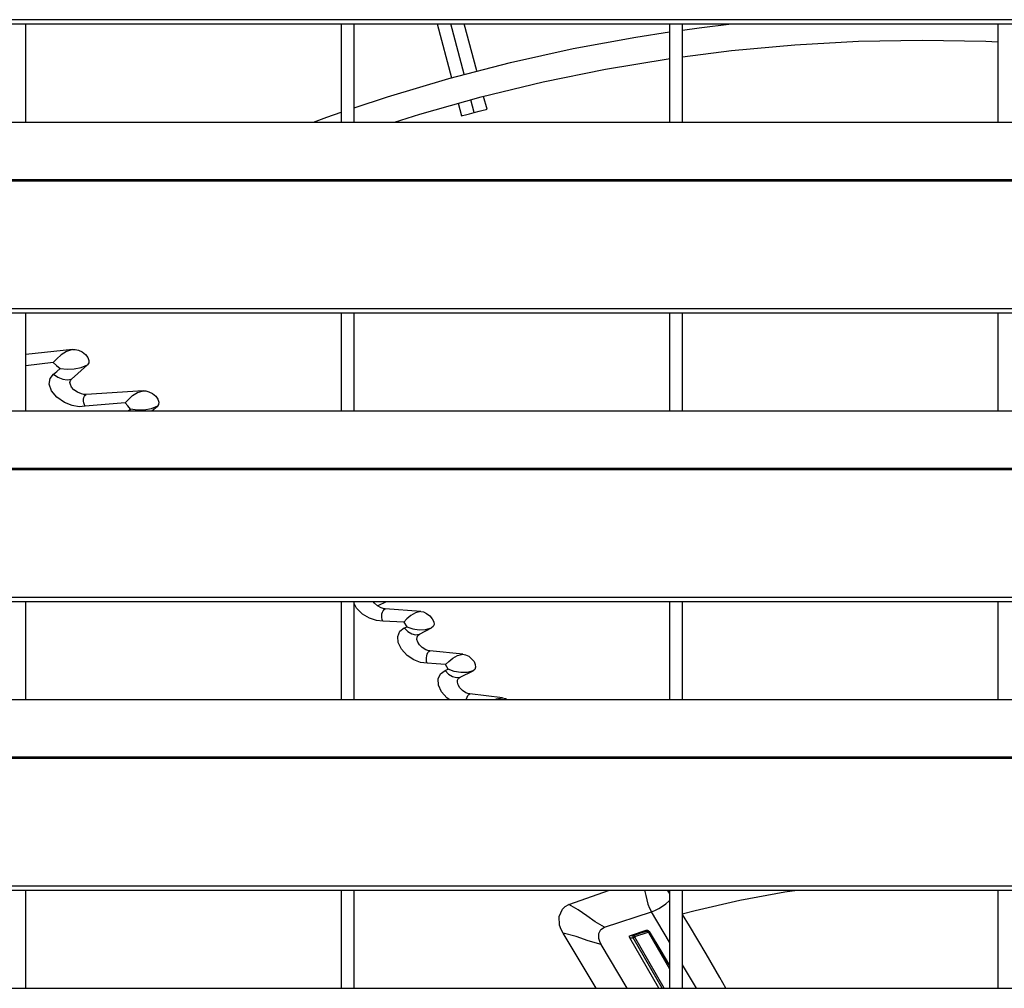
# Model space of a CAD drawing. Header units: millimetres. Extents: x 0 to 39025, y -31299 to 8400.
# Tile 284 of 382: x 6890 to 7040, y 6810 to 6957. Entities that reach past the tile are written whole.
import ezdxf

# ---------------------------------------------------------------- set-up
doc = ezdxf.new("R2010")
doc.units = ezdxf.units.MM

# ---------------------------------------------------------------- blocks, each defined once
blk = doc.blocks.new('*U55')
at = {"lineweight": 25}
for points in [[(7.21, 944.85), (7.21, 944.85), (1142.79, 944.85), (1142.79, 944.85)], [(7.21, 944.2), (7.21, 944.2), (1142.79, 944.2), (1142.79, 944.2)], [(287, 929.23), (287, 929.23), (287, 944.2), (287, 944.2)], [(335, 944.2), (335, 944.2), (335, 929.23), (335, 929.23)], [(336.99, 929.23), (336.99, 929.23), (336.99, 944.2), (336.99, 944.2)], [(349.64, 944.2), (349.64, 944.2), (351.82, 936.01), (351.82, 936.01)], [(353.74, 936.54), (353.74, 936.54), (351.71, 944.2), (351.71, 944.2)], [(355.68, 937.05), (355.68, 937.05), (353.77, 944.2), (353.77, 944.2)], [(385, 944.2), (385, 944.2), (385, 929.23), (385, 929.23)], [(387, 929.23), (387, 929.23), (387, 944.2), (387, 944.2)], [(435, 944.2), (435, 944.2), (435, 929.23), (435, 929.23)], [(355.3, 930.71), (355.3, 930.71), (354.78, 932.65), (354.78, 932.65)], [(357.23, 931.23), (357.23, 931.23), (356.71, 933.17), (356.71, 933.17)], [(352.85, 932.12), (352.85, 932.12), (353.37, 930.19), (353.37, 930.19)], [(247, 929.23), (247, 929.23), (818, 929.23), (818, 929.23)], [(16.21, 920.52), (16.21, 920.52), (1133.33, 920.52), (1133.33, 920.52)], [(16.21, 920.3), (16.21, 920.3), (1133.33, 920.3), (1133.33, 920.3)], [(7.21, 900.87), (7.21, 900.87), (1142.79, 900.87), (1142.79, 900.87)], [(7.21, 900.22), (7.21, 900.22), (1142.79, 900.22), (1142.79, 900.22)], [(287, 885.26), (287, 885.26), (287, 900.22), (287, 900.22)], [(335, 900.22), (335, 900.22), (335, 885.26), (335, 885.26)], [(336.99, 885.26), (336.99, 885.26), (336.99, 900.22), (336.99, 900.22)], [(385, 900.22), (385, 900.22), (385, 885.26), (385, 885.26)], [(387, 885.26), (387, 885.26), (387, 900.22), (387, 900.22)], [(435, 900.22), (435, 900.22), (435, 885.26), (435, 885.26)], [(294.13, 894.62), (294.13, 894.62), (287, 893.87), (287, 893.87)], [(291.15, 892.65), (291.15, 892.65), (287, 892.14), (287, 892.14)], [(293.96, 890.09), (293.96, 890.09), (296.42, 892.3), (296.42, 892.3)], [(304.86, 888.33), (304.86, 888.33), (296.19, 887.76), (296.19, 887.76)], [(302.13, 886.48), (302.13, 886.48), (296.03, 885.97), (296.03, 885.97)], [(247, 885.26), (247, 885.26), (818, 885.26), (818, 885.26)], [(302.6, 885.26), (302.6, 885.26), (302.97, 885.54), (302.97, 885.54)], [(306.18, 885.26), (306.18, 885.26), (307.04, 885.98), (307.04, 885.98)], [(16.21, 876.55), (16.21, 876.55), (1133.33, 876.55), (1133.33, 876.55)], [(16.21, 876.33), (16.21, 876.33), (1133.33, 876.33), (1133.33, 876.33)], [(7.21, 856.9), (7.21, 856.9), (1142.79, 856.9), (1142.79, 856.9)], [(7.21, 856.24), (7.21, 856.24), (1142.79, 856.24), (1142.79, 856.24)], [(287, 841.29), (287, 841.29), (287, 856.24), (287, 856.24)], [(335, 856.24), (335, 856.24), (335, 841.29), (335, 841.29)], [(336.99, 841.29), (336.99, 841.29), (336.99, 856.24), (336.99, 856.24)], [(385, 856.24), (385, 856.24), (385, 841.29), (385, 841.29)], [(387, 841.29), (387, 841.29), (387, 856.24), (387, 856.24)], [(435, 856.24), (435, 856.24), (435, 841.29), (435, 841.29)], [(347.14, 854.72), (347.14, 854.72), (341.71, 855.11), (341.71, 855.11)], [(344.56, 853.09), (344.56, 853.09), (341.35, 853.24), (341.35, 853.24)], [(344.56, 853.09), (344.56, 853.09), (345, 852.38), (345, 852.38)], [(346.93, 851.23), (346.93, 851.23), (348.8, 852.2), (348.8, 852.2)], [(353.55, 848.22), (353.55, 848.22), (348.54, 848.71), (348.54, 848.71)], [(353.12, 844.71), (353.12, 844.71), (355.11, 845.68), (355.11, 845.68)], [(247, 841.29), (247, 841.29), (818, 841.29), (818, 841.29)], [(359.61, 841.55), (359.61, 841.55), (354.63, 842.17), (354.63, 842.17)], [(16.21, 832.57), (16.21, 832.57), (1133.33, 832.57), (1133.33, 832.57)], [(16.21, 832.35), (16.21, 832.35), (1133.33, 832.35), (1133.33, 832.35)], [(7.21, 812.93), (7.21, 812.93), (1142.79, 812.93), (1142.79, 812.93)], [(7.21, 812.27), (7.21, 812.27), (1142.79, 812.27), (1142.79, 812.27)], [(287, 797.31), (287, 797.31), (287, 812.27), (287, 812.27)], [(335, 812.27), (335, 812.27), (335, 797.31), (335, 797.31)], [(336.99, 797.31), (336.99, 797.31), (336.99, 812.27), (336.99, 812.27)], [(369.67, 810.06), (369.67, 810.06), (375.86, 812.27), (375.86, 812.27)], [(385, 811.82), (385, 811.82), (384.71, 812.27), (384.71, 812.27)], [(384.76, 812.21), (384.76, 812.21), (385.01, 812.27), (385.01, 812.27)], [(385, 812.27), (385, 812.27), (385, 797.31), (385, 797.31)], [(387, 797.31), (387, 797.31), (387, 812.27), (387, 812.27)], [(435, 812.27), (435, 812.27), (435, 797.31), (435, 797.31)], [(375.14, 806.65), (375.14, 806.65), (382.27, 808.97), (382.27, 808.97)], [(385, 804.33), (385, 804.33), (382.27, 808.97), (382.27, 808.97)], [(373.87, 797.31), (373.87, 797.31), (368.82, 805.69), (368.82, 805.69)], [(379.06, 805.38), (379.06, 805.38), (381.47, 806.16), (381.47, 806.16)], [(379.06, 805.38), (379.06, 805.38), (379.54, 805.37), (379.54, 805.37)], [(384.21, 797.31), (384.21, 797.31), (379.73, 805.12), (379.73, 805.12)], [(379.74, 805.2), (379.74, 805.2), (381.76, 805.84), (381.76, 805.84)], [(381.47, 806.17), (381.47, 806.17), (381.55, 806.02), (381.55, 806.02)], [(381.84, 805.8), (381.84, 805.8), (385, 800.3), (385, 800.3)], [(381.9, 805.96), (381.9, 805.96), (381.99, 805.81), (381.99, 805.81)], [(378.57, 797.31), (378.57, 797.31), (374.61, 804), (374.61, 804)], [(383.41, 797.31), (383.41, 797.31), (378.98, 805.01), (378.98, 805.01)], [(378.98, 805.01), (378.98, 805.01), (379.47, 804.99), (379.47, 804.99)], [(383.88, 797.31), (383.88, 797.31), (379.47, 804.99), (379.47, 804.99)], [(389.11, 797.31), (389.11, 797.31), (387, 800.91), (387, 800.91)], [(247, 797.31), (247, 797.31), (818, 797.31), (818, 797.31)]]:
    blk.add_open_spline(points, degree=3, dxfattribs=at)
for points, knots in [([(387, 943.27), (387, 943.27), (389.53, 943.61), (389.53, 943.61), (389.53, 943.61), (394.48, 944.2), (394.48, 944.2)], [0, 0, 0, 0, 1, 1, 1, 2, 2, 2, 2]), ([(336.99, 931.44), (336.99, 931.44), (342.07, 933.1), (342.07, 933.1), (342.07, 933.1), (351.4, 935.89), (351.4, 935.89), (351.4, 935.89), (360.82, 938.34), (360.82, 938.34), (360.82, 938.34), (370.33, 940.44), (370.33, 940.44), (370.33, 940.44), (379.9, 942.19), (379.9, 942.19), (379.9, 942.19), (385, 942.99), (385, 942.99)], [0, 0, 0, 0, 1, 1, 1, 2, 2, 2, 3, 3, 3, 4, 4, 4, 5, 5, 5, 6, 6, 6, 6]), ([(387, 939.21), (387, 939.21), (394.46, 940.15), (394.46, 940.15), (394.46, 940.15), (404.11, 941.03), (404.11, 941.03), (404.11, 941.03), (413.8, 941.57), (413.8, 941.57), (413.8, 941.57), (423.5, 941.75), (423.5, 941.75), (423.5, 941.75), (433.2, 941.57), (433.2, 941.57), (433.2, 941.57), (435, 941.49), (435, 941.49)], [0, 0, 0, 0, 1, 1, 1, 2, 2, 2, 3, 3, 3, 4, 4, 4, 5, 5, 5, 6, 6, 6, 6]), ([(343.15, 929.23), (343.15, 929.23), (347.01, 930.43), (347.01, 930.43), (347.01, 930.43), (356.34, 933.07), (356.34, 933.07), (356.34, 933.07), (365.77, 935.36), (365.77, 935.36), (365.77, 935.36), (375.27, 937.31), (375.27, 937.31), (375.27, 937.31), (384.84, 938.9), (384.84, 938.9), (384.84, 938.9), (385, 938.93), (385, 938.93)], [0, 0, 0, 0, 1, 1, 1, 2, 2, 2, 3, 3, 3, 4, 4, 4, 5, 5, 5, 6, 6, 6, 6]), ([(355.3, 930.71), (355.3, 930.71), (356.04, 930.91), (356.04, 930.91), (356.04, 930.91), (356.67, 931.08), (356.67, 931.08), (356.67, 931.08), (357.08, 931.19), (357.08, 931.19), (357.08, 931.19), (357.23, 931.23), (357.23, 931.23)], [0, 0, 0, 0, 1, 1, 1, 2, 2, 2, 3, 3, 3, 4, 4, 4, 4]), ([(330.79, 929.23), (330.79, 929.23), (332.85, 929.98), (332.85, 929.98), (332.85, 929.98), (335, 930.74), (335, 930.74)], [0, 0, 0, 0, 1, 1, 1, 2, 2, 2, 2]), ([(353.37, 930.19), (353.37, 930.19), (353.51, 930.23), (353.51, 930.23), (353.51, 930.23), (353.94, 930.34), (353.94, 930.34), (353.94, 930.34), (354.56, 930.52), (354.56, 930.52), (354.56, 930.52), (355.3, 930.71), (355.3, 930.71)], [0, 0, 0, 0, 1, 1, 1, 2, 2, 2, 3, 3, 3, 4, 4, 4, 4]), ([(294.13, 894.62), (294.13, 894.62), (293.22, 894.31), (293.22, 894.31), (293.22, 894.31), (292.4, 893.8), (292.4, 893.8), (292.4, 893.8), (291.72, 893.21), (291.72, 893.21), (291.72, 893.21), (291.15, 892.65), (291.15, 892.65)], [0, 0, 0, 0, 1, 1, 1, 2, 2, 2, 3, 3, 3, 4, 4, 4, 4]), ([(294.13, 894.62), (294.13, 894.62), (294.54, 894.61), (294.54, 894.61), (294.54, 894.61), (295.03, 894.49), (295.03, 894.49), (295.03, 894.49), (295.57, 894.23), (295.57, 894.23), (295.57, 894.23), (296.09, 893.84), (296.09, 893.84), (296.09, 893.84), (296.45, 893.38), (296.45, 893.38), (296.45, 893.38), (296.62, 892.95), (296.62, 892.95), (296.62, 892.95), (296.6, 892.57), (296.6, 892.57), (296.6, 892.57), (296.42, 892.3), (296.42, 892.3)], [0, 0, 0, 0, 1, 1, 1, 2, 2, 2, 3, 3, 3, 4, 4, 4, 5, 5, 5, 6, 6, 6, 7, 7, 7, 8, 8, 8, 8]), ([(291.15, 892.65), (291.15, 892.65), (291.7, 892.18), (291.7, 892.18), (291.7, 892.18), (292.24, 891.71), (292.24, 891.71)], [0, 0, 0, 0, 1, 1, 1, 2, 2, 2, 2]), ([(292.24, 891.71), (292.24, 891.71), (293.31, 891.59), (293.31, 891.59), (293.31, 891.59), (294.39, 891.65), (294.39, 891.65), (294.39, 891.65), (295.44, 891.88), (295.44, 891.88), (295.44, 891.88), (296.42, 892.3), (296.42, 892.3)], [0, 0, 0, 0, 1, 1, 1, 2, 2, 2, 3, 3, 3, 4, 4, 4, 4]), ([(296.03, 885.97), (296.03, 885.97), (295.11, 885.89), (295.11, 885.89), (295.11, 885.89), (294.08, 886.06), (294.08, 886.06), (294.08, 886.06), (292.89, 886.53), (292.89, 886.53), (292.89, 886.53), (291.71, 887.36), (291.71, 887.36), (291.71, 887.36), (290.91, 888.33), (290.91, 888.33), (290.91, 888.33), (290.58, 889.31), (290.58, 889.31), (290.58, 889.31), (290.7, 890.19), (290.7, 890.19), (290.7, 890.19), (291.2, 890.85), (291.2, 890.85)], [0, 0, 0, 0, 1, 1, 1, 2, 2, 2, 3, 3, 3, 4, 4, 4, 5, 5, 5, 6, 6, 6, 7, 7, 7, 8, 8, 8, 8]), ([(291.2, 890.85), (291.2, 890.85), (291.73, 891.28), (291.73, 891.28), (291.73, 891.28), (292.24, 891.71), (292.24, 891.71)], [0, 0, 0, 0, 1, 1, 1, 2, 2, 2, 2]), ([(291.2, 890.85), (291.2, 890.85), (291.9, 890.39), (291.9, 890.39), (291.9, 890.39), (292.62, 890.1), (292.62, 890.1), (292.62, 890.1), (293.31, 890), (293.31, 890), (293.31, 890), (293.96, 890.09), (293.96, 890.09)], [0, 0, 0, 0, 1, 1, 1, 2, 2, 2, 3, 3, 3, 4, 4, 4, 4]), ([(296.19, 887.76), (296.19, 887.76), (295.85, 887.77), (295.85, 887.77), (295.85, 887.77), (295.51, 887.84), (295.51, 887.84), (295.51, 887.84), (294.86, 888.11), (294.86, 888.11), (294.86, 888.11), (294.34, 888.48), (294.34, 888.48), (294.34, 888.48), (293.98, 888.88), (293.98, 888.88), (293.98, 888.88), (293.79, 889.26), (293.79, 889.26), (293.79, 889.26), (293.73, 889.59), (293.73, 889.59), (293.73, 889.59), (293.79, 889.87), (293.79, 889.87), (293.79, 889.87), (293.96, 890.09), (293.96, 890.09)], [0, 0, 0, 0, 1, 1, 1, 2, 2, 2, 3, 3, 3, 4, 4, 4, 5, 5, 5, 6, 6, 6, 7, 7, 7, 8, 8, 8, 9, 9, 9, 9]), ([(296.03, 885.97), (296.03, 885.97), (295.92, 886.2), (295.92, 886.2), (295.92, 886.2), (295.84, 886.47), (295.84, 886.47), (295.84, 886.47), (295.8, 886.75), (295.8, 886.75), (295.8, 886.75), (295.8, 887.03), (295.8, 887.03), (295.8, 887.03), (295.85, 887.28), (295.85, 887.28), (295.85, 887.28), (295.93, 887.5), (295.93, 887.5), (295.93, 887.5), (296.04, 887.66), (296.04, 887.66), (296.04, 887.66), (296.19, 887.76), (296.19, 887.76)], [0, 0, 0, 0, 1, 1, 1, 2, 2, 2, 3, 3, 3, 4, 4, 4, 5, 5, 5, 6, 6, 6, 7, 7, 7, 8, 8, 8, 8]), ([(302.13, 886.48), (302.13, 886.48), (302.63, 887), (302.63, 887), (302.63, 887), (303.26, 887.58), (303.26, 887.58), (303.26, 887.58), (304.02, 888.05), (304.02, 888.05), (304.02, 888.05), (304.86, 888.33), (304.86, 888.33)], [0, 0, 0, 0, 1, 1, 1, 2, 2, 2, 3, 3, 3, 4, 4, 4, 4]), ([(304.86, 888.33), (304.86, 888.33), (305.27, 888.31), (305.27, 888.31), (305.27, 888.31), (305.76, 888.16), (305.76, 888.16), (305.76, 888.16), (306.29, 887.89), (306.29, 887.89), (306.29, 887.89), (306.78, 887.49), (306.78, 887.49), (306.78, 887.49), (307.11, 887.04), (307.11, 887.04), (307.11, 887.04), (307.26, 886.61), (307.26, 886.61), (307.26, 886.61), (307.23, 886.25), (307.23, 886.25), (307.23, 886.25), (307.04, 885.98), (307.04, 885.98)], [0, 0, 0, 0, 1, 1, 1, 2, 2, 2, 3, 3, 3, 4, 4, 4, 5, 5, 5, 6, 6, 6, 7, 7, 7, 8, 8, 8, 8]), ([(302.97, 885.54), (302.97, 885.54), (302.54, 886.01), (302.54, 886.01), (302.54, 886.01), (302.13, 886.48), (302.13, 886.48)], [0, 0, 0, 0, 1, 1, 1, 2, 2, 2, 2]), ([(307.04, 885.98), (307.04, 885.98), (306.07, 885.59), (306.07, 885.59), (306.07, 885.59), (305.05, 885.39), (305.05, 885.39), (305.05, 885.39), (304, 885.38), (304, 885.38), (304, 885.38), (302.97, 885.54), (302.97, 885.54)], [0, 0, 0, 0, 1, 1, 1, 2, 2, 2, 3, 3, 3, 4, 4, 4, 4]), ([(341.71, 855.11), (341.71, 855.11), (341.41, 855.15), (341.41, 855.15), (341.41, 855.15), (341.1, 855.25), (341.1, 855.25), (341.1, 855.25), (340.54, 855.57), (340.54, 855.57), (340.54, 855.57), (340.1, 855.97), (340.1, 855.97), (340.1, 855.97), (339.92, 856.24), (339.92, 856.24)], [0, 0, 0, 0, 1, 1, 1, 2, 2, 2, 3, 3, 3, 4, 4, 4, 5, 5, 5, 5]), ([(340.64, 855.63), (340.64, 855.63), (341.94, 856.24), (341.94, 856.24), (341.94, 856.24), (341.96, 856.24), (341.96, 856.24)], [0, 0, 0, 0, 1, 1, 1, 2, 2, 2, 2]), ([(341.35, 853.24), (341.35, 853.24), (340.38, 853.32), (340.38, 853.32), (340.38, 853.32), (339.33, 853.67), (339.33, 853.67), (339.33, 853.67), (338.26, 854.32), (338.26, 854.32), (338.26, 854.32), (337.37, 855.22), (337.37, 855.22), (337.37, 855.22), (336.99, 855.9), (336.99, 855.9)], [0, 0, 0, 0, 1, 1, 1, 2, 2, 2, 3, 3, 3, 4, 4, 4, 5, 5, 5, 5]), ([(341.35, 853.24), (341.35, 853.24), (341.26, 853.49), (341.26, 853.49), (341.26, 853.49), (341.21, 853.78), (341.21, 853.78), (341.21, 853.78), (341.21, 854.07), (341.21, 854.07), (341.21, 854.07), (341.24, 854.35), (341.24, 854.35), (341.24, 854.35), (341.32, 854.61), (341.32, 854.61), (341.32, 854.61), (341.43, 854.83), (341.43, 854.83), (341.43, 854.83), (341.56, 855), (341.56, 855), (341.56, 855), (341.71, 855.11), (341.71, 855.11)], [0, 0, 0, 0, 1, 1, 1, 2, 2, 2, 3, 3, 3, 4, 4, 4, 5, 5, 5, 6, 6, 6, 7, 7, 7, 8, 8, 8, 8]), ([(347.14, 854.72), (347.14, 854.72), (346.35, 854.5), (346.35, 854.5), (346.35, 854.5), (345.64, 854.08), (345.64, 854.08), (345.64, 854.08), (345.04, 853.57), (345.04, 853.57), (345.04, 853.57), (344.56, 853.09), (344.56, 853.09)], [0, 0, 0, 0, 1, 1, 1, 2, 2, 2, 3, 3, 3, 4, 4, 4, 4]), ([(347.14, 854.72), (347.14, 854.72), (347.58, 854.63), (347.58, 854.63), (347.58, 854.63), (348.04, 854.41), (348.04, 854.41), (348.04, 854.41), (348.52, 854.06), (348.52, 854.06), (348.52, 854.06), (348.89, 853.61), (348.89, 853.61), (348.89, 853.61), (349.11, 853.15), (349.11, 853.15), (349.11, 853.15), (349.16, 852.74), (349.16, 852.74), (349.16, 852.74), (349.05, 852.41), (349.05, 852.41), (349.05, 852.41), (348.8, 852.2), (348.8, 852.2)], [0, 0, 0, 0, 1, 1, 1, 2, 2, 2, 3, 3, 3, 4, 4, 4, 5, 5, 5, 6, 6, 6, 7, 7, 7, 8, 8, 8, 8]), ([(348.12, 846.83), (348.12, 846.83), (347.12, 846.94), (347.12, 846.94), (347.12, 846.94), (346.07, 847.34), (346.07, 847.34), (346.07, 847.34), (345.05, 848.02), (345.05, 848.02), (345.05, 848.02), (344.19, 848.95), (344.19, 848.95), (344.19, 848.95), (343.7, 849.96), (343.7, 849.96), (343.7, 849.96), (343.63, 850.91), (343.63, 850.91), (343.63, 850.91), (343.95, 851.69), (343.95, 851.69), (343.95, 851.69), (344.62, 852.2), (344.62, 852.2)], [0, 0, 0, 0, 1, 1, 1, 2, 2, 2, 3, 3, 3, 4, 4, 4, 5, 5, 5, 6, 6, 6, 7, 7, 7, 8, 8, 8, 8]), ([(344.62, 852.2), (344.62, 852.2), (344.81, 852.29), (344.81, 852.29), (344.81, 852.29), (345, 852.38), (345, 852.38)], [0, 0, 0, 0, 1, 1, 1, 2, 2, 2, 2]), ([(344.62, 852.2), (344.62, 852.2), (345.16, 851.67), (345.16, 851.67), (345.16, 851.67), (345.76, 851.32), (345.76, 851.32), (345.76, 851.32), (346.36, 851.17), (346.36, 851.17), (346.36, 851.17), (346.93, 851.23), (346.93, 851.23)], [0, 0, 0, 0, 1, 1, 1, 2, 2, 2, 3, 3, 3, 4, 4, 4, 4]), ([(345, 852.38), (345, 852.38), (345.93, 852.05), (345.93, 852.05), (345.93, 852.05), (346.91, 851.89), (346.91, 851.89), (346.91, 851.89), (347.87, 851.95), (347.87, 851.95), (347.87, 851.95), (348.8, 852.2), (348.8, 852.2)], [0, 0, 0, 0, 1, 1, 1, 2, 2, 2, 3, 3, 3, 4, 4, 4, 4]), ([(348.54, 848.71), (348.54, 848.71), (348.23, 848.76), (348.23, 848.76), (348.23, 848.76), (347.93, 848.88), (347.93, 848.88), (347.93, 848.88), (347.37, 849.21), (347.37, 849.21), (347.37, 849.21), (346.95, 849.62), (346.95, 849.62), (346.95, 849.62), (346.68, 850.05), (346.68, 850.05), (346.68, 850.05), (346.57, 850.44), (346.57, 850.44), (346.57, 850.44), (346.58, 850.78), (346.58, 850.78), (346.58, 850.78), (346.7, 851.05), (346.7, 851.05), (346.7, 851.05), (346.93, 851.23), (346.93, 851.23)], [0, 0, 0, 0, 1, 1, 1, 2, 2, 2, 3, 3, 3, 4, 4, 4, 5, 5, 5, 6, 6, 6, 7, 7, 7, 8, 8, 8, 9, 9, 9, 9]), ([(348.12, 846.83), (348.12, 846.83), (348.04, 847.08), (348.04, 847.08), (348.04, 847.08), (348.01, 847.37), (348.01, 847.37), (348.01, 847.37), (348.01, 847.66), (348.01, 847.66), (348.01, 847.66), (348.05, 847.95), (348.05, 847.95), (348.05, 847.95), (348.13, 848.21), (348.13, 848.21), (348.13, 848.21), (348.24, 848.44), (348.24, 848.44), (348.24, 848.44), (348.38, 848.61), (348.38, 848.61), (348.38, 848.61), (348.54, 848.71), (348.54, 848.71)], [0, 0, 0, 0, 1, 1, 1, 2, 2, 2, 3, 3, 3, 4, 4, 4, 5, 5, 5, 6, 6, 6, 7, 7, 7, 8, 8, 8, 8]), ([(350.9, 846.63), (350.9, 846.63), (351.4, 847.1), (351.4, 847.1), (351.4, 847.1), (352.02, 847.6), (352.02, 847.6), (352.02, 847.6), (352.75, 848.01), (352.75, 848.01), (352.75, 848.01), (353.55, 848.22), (353.55, 848.22)], [0, 0, 0, 0, 1, 1, 1, 2, 2, 2, 3, 3, 3, 4, 4, 4, 4]), ([(353.55, 848.22), (353.55, 848.22), (353.98, 848.11), (353.98, 848.11), (353.98, 848.11), (354.45, 847.88), (354.45, 847.88), (354.45, 847.88), (354.89, 847.51), (354.89, 847.51), (354.89, 847.51), (355.25, 847.07), (355.25, 847.07), (355.25, 847.07), (355.45, 846.62), (355.45, 846.62), (355.45, 846.62), (355.48, 846.21), (355.48, 846.21), (355.48, 846.21), (355.36, 845.88), (355.36, 845.88), (355.36, 845.88), (355.11, 845.68), (355.11, 845.68)], [0, 0, 0, 0, 1, 1, 1, 2, 2, 2, 3, 3, 3, 4, 4, 4, 5, 5, 5, 6, 6, 6, 7, 7, 7, 8, 8, 8, 8]), ([(350.9, 846.63), (350.9, 846.63), (349.51, 846.73), (349.51, 846.73), (349.51, 846.73), (348.12, 846.83), (348.12, 846.83)], [0, 0, 0, 0, 1, 1, 1, 2, 2, 2, 2]), ([(351.48, 841.29), (351.48, 841.29), (351.11, 841.55), (351.11, 841.55), (351.11, 841.55), (350.3, 842.49), (350.3, 842.49), (350.3, 842.49), (349.86, 843.5), (349.86, 843.5), (349.86, 843.5), (349.81, 844.44), (349.81, 844.44), (349.81, 844.44), (350.16, 845.21), (350.16, 845.21), (350.16, 845.21), (350.84, 845.7), (350.84, 845.7)], [0, 0, 0, 0, 1, 1, 1, 2, 2, 2, 3, 3, 3, 4, 4, 4, 5, 5, 5, 6, 6, 6, 6]), ([(350.84, 845.7), (350.84, 845.7), (351.08, 845.81), (351.08, 845.81), (351.08, 845.81), (351.31, 845.9), (351.31, 845.9)], [0, 0, 0, 0, 1, 1, 1, 2, 2, 2, 2]), ([(350.84, 845.7), (350.84, 845.7), (351.37, 845.16), (351.37, 845.16), (351.37, 845.16), (351.96, 844.8), (351.96, 844.8), (351.96, 844.8), (352.56, 844.65), (352.56, 844.65), (352.56, 844.65), (353.12, 844.71), (353.12, 844.71)], [0, 0, 0, 0, 1, 1, 1, 2, 2, 2, 3, 3, 3, 4, 4, 4, 4]), ([(351.31, 845.9), (351.31, 845.9), (351.11, 846.27), (351.11, 846.27), (351.11, 846.27), (350.9, 846.63), (350.9, 846.63)], [0, 0, 0, 0, 1, 1, 1, 2, 2, 2, 2]), ([(355.11, 845.68), (355.11, 845.68), (354.19, 845.43), (354.19, 845.43), (354.19, 845.43), (354.15, 845.42), (354.15, 845.42), (354.15, 845.42), (353.9, 845.39), (353.9, 845.39), (353.9, 845.39), (353.22, 845.39), (353.22, 845.39), (353.22, 845.39), (352.23, 845.56), (352.23, 845.56), (352.23, 845.56), (351.31, 845.9), (351.31, 845.9)], [0, 0, 0, 0, 1, 1, 1, 2, 2, 2, 3, 3, 3, 4, 4, 4, 5, 5, 5, 6, 6, 6, 6]), ([(354.63, 842.17), (354.63, 842.17), (354.33, 842.23), (354.33, 842.23), (354.33, 842.23), (354.03, 842.34), (354.03, 842.34), (354.03, 842.34), (353.49, 842.69), (353.49, 842.69), (353.49, 842.69), (353.09, 843.1), (353.09, 843.1), (353.09, 843.1), (352.83, 843.54), (352.83, 843.54), (352.83, 843.54), (352.72, 843.93), (352.72, 843.93), (352.72, 843.93), (352.75, 844.27), (352.75, 844.27), (352.75, 844.27), (352.88, 844.53), (352.88, 844.53), (352.88, 844.53), (353.12, 844.71), (353.12, 844.71)], [0, 0, 0, 0, 1, 1, 1, 2, 2, 2, 3, 3, 3, 4, 4, 4, 5, 5, 5, 6, 6, 6, 7, 7, 7, 8, 8, 8, 9, 9, 9, 9]), ([(354.1, 841.29), (354.1, 841.29), (354.13, 841.4), (354.13, 841.4), (354.13, 841.4), (354.21, 841.66), (354.21, 841.66), (354.21, 841.66), (354.33, 841.89), (354.33, 841.89), (354.33, 841.89), (354.47, 842.06), (354.47, 842.06), (354.47, 842.06), (354.63, 842.17), (354.63, 842.17)], [0, 0, 0, 0, 1, 1, 1, 2, 2, 2, 3, 3, 3, 4, 4, 4, 5, 5, 5, 5]), ([(358.49, 841.29), (358.49, 841.29), (358.69, 841.38), (358.69, 841.38), (358.69, 841.38), (359.61, 841.55), (359.61, 841.55)], [0, 0, 0, 0, 1, 1, 1, 2, 2, 2, 2]), ([(359.61, 841.55), (359.61, 841.55), (360.05, 841.43), (360.05, 841.43), (360.05, 841.43), (360.31, 841.29), (360.31, 841.29)], [0, 0, 0, 0, 1, 1, 1, 2, 2, 2, 2]), ([(381.2, 812.27), (381.2, 812.27), (381.42, 811.47), (381.42, 811.47), (381.42, 811.47), (381.74, 810.15), (381.74, 810.15), (381.74, 810.15), (381.97, 809.54), (381.97, 809.54), (381.97, 809.54), (382.27, 808.97), (382.27, 808.97)], [0, 0, 0, 0, 1, 1, 1, 2, 2, 2, 3, 3, 3, 4, 4, 4, 4]), ([(386.97, 808.65), (386.97, 808.65), (388.91, 809.16), (388.91, 809.16), (388.91, 809.16), (395.72, 810.75), (395.72, 810.75), (395.72, 810.75), (402.6, 811.99), (402.6, 811.99), (402.6, 811.99), (404.48, 812.27), (404.48, 812.27)], [0, 0, 0, 0, 1, 1, 1, 2, 2, 2, 3, 3, 3, 4, 4, 4, 4]), ([(368.82, 805.69), (368.82, 805.69), (368.5, 806.28), (368.5, 806.28), (368.5, 806.28), (368.27, 806.92), (368.27, 806.92), (368.27, 806.92), (368.2, 808.23), (368.2, 808.23), (368.2, 808.23), (368.7, 809.35), (368.7, 809.35), (368.7, 809.35), (369.13, 809.77), (369.13, 809.77), (369.13, 809.77), (369.67, 810.06), (369.67, 810.06)], [0, 0, 0, 0, 1, 1, 1, 2, 2, 2, 3, 3, 3, 4, 4, 4, 5, 5, 5, 6, 6, 6, 6]), ([(375.14, 806.65), (375.14, 806.65), (373.71, 807.45), (373.71, 807.45), (373.71, 807.45), (372.43, 808.37), (372.43, 808.37), (372.43, 808.37), (371.13, 809.28), (371.13, 809.28), (371.13, 809.28), (369.67, 810.06), (369.67, 810.06)], [0, 0, 0, 0, 1, 1, 1, 2, 2, 2, 3, 3, 3, 4, 4, 4, 4]), ([(382.27, 808.97), (382.27, 808.97), (382.8, 809.17), (382.8, 809.17), (382.8, 809.17), (383.38, 809.46), (383.38, 809.46), (383.38, 809.46), (383.96, 809.81), (383.96, 809.81), (383.96, 809.81), (384.48, 810.19), (384.48, 810.19), (384.48, 810.19), (384.91, 810.57), (384.91, 810.57), (384.91, 810.57), (385, 810.67), (385, 810.67)], [0, 0, 0, 0, 1, 1, 1, 2, 2, 2, 3, 3, 3, 4, 4, 4, 5, 5, 5, 6, 6, 6, 6]), ([(393.58, 797.31), (393.58, 797.31), (392.66, 798.95), (392.66, 798.95), (392.66, 798.95), (390.59, 802.55), (390.59, 802.55), (390.59, 802.55), (388.07, 806.82), (388.07, 806.82), (388.07, 806.82), (387, 808.57), (387, 808.57)], [0, 0, 0, 0, 1, 1, 1, 2, 2, 2, 3, 3, 3, 4, 4, 4, 4]), ([(374.61, 804), (374.61, 804), (374.39, 804.45), (374.39, 804.45), (374.39, 804.45), (374.26, 804.88), (374.26, 804.88), (374.26, 804.88), (374.26, 805.65), (374.26, 805.65), (374.26, 805.65), (374.56, 806.26), (374.56, 806.26), (374.56, 806.26), (375.14, 806.65), (375.14, 806.65)], [0, 0, 0, 0, 1, 1, 1, 2, 2, 2, 3, 3, 3, 4, 4, 4, 5, 5, 5, 5]), ([(374.61, 804), (374.61, 804), (372.65, 804.54), (372.65, 804.54), (372.65, 804.54), (370.83, 805.22), (370.83, 805.22), (370.83, 805.22), (368.82, 805.69), (368.82, 805.69)], [0, 0, 0, 0, 1, 1, 1, 2, 2, 2, 3, 3, 3, 3]), ([(378.98, 805.01), (378.98, 805.01), (378.93, 805.14), (378.93, 805.14), (378.93, 805.14), (378.92, 805.2), (378.92, 805.2), (378.92, 805.2), (378.92, 805.25), (378.92, 805.25), (378.92, 805.25), (378.94, 805.29), (378.94, 805.29), (378.94, 805.29), (378.97, 805.33), (378.97, 805.33), (378.97, 805.33), (379.06, 805.38), (379.06, 805.38)], [0, 0, 0, 0, 1, 1, 1, 2, 2, 2, 3, 3, 3, 4, 4, 4, 5, 5, 5, 6, 6, 6, 6]), ([(379.47, 804.99), (379.47, 804.99), (379.47, 805.12), (379.47, 805.12), (379.47, 805.12), (379.48, 805.23), (379.48, 805.23), (379.48, 805.23), (379.5, 805.31), (379.5, 805.31), (379.5, 805.31), (379.54, 805.37), (379.54, 805.37)], [0, 0, 0, 0, 1, 1, 1, 2, 2, 2, 3, 3, 3, 4, 4, 4, 4]), ([(379.73, 805.12), (379.73, 805.12), (379.6, 805.07), (379.6, 805.07), (379.6, 805.07), (379.47, 804.99), (379.47, 804.99)], [0, 0, 0, 0, 1, 1, 1, 2, 2, 2, 2]), ([(379.54, 805.37), (379.54, 805.37), (380.67, 805.74), (380.67, 805.74), (380.67, 805.74), (381.55, 806.02), (381.55, 806.02)], [0, 0, 0, 0, 1, 1, 1, 2, 2, 2, 2]), ([(379.74, 805.2), (379.74, 805.2), (379.7, 805.26), (379.7, 805.26), (379.7, 805.26), (379.65, 805.31), (379.65, 805.31), (379.65, 805.31), (379.6, 805.34), (379.6, 805.34), (379.6, 805.34), (379.54, 805.37), (379.54, 805.37)], [0, 0, 0, 0, 1, 1, 1, 2, 2, 2, 3, 3, 3, 4, 4, 4, 4]), ([(379.73, 805.12), (379.73, 805.12), (379.72, 805.15), (379.72, 805.15), (379.72, 805.15), (379.72, 805.16), (379.72, 805.16), (379.72, 805.16), (379.72, 805.17), (379.72, 805.17), (379.72, 805.17), (379.72, 805.18), (379.72, 805.18), (379.72, 805.18), (379.72, 805.18), (379.72, 805.18), (379.72, 805.18), (379.74, 805.2), (379.74, 805.2)], [0, 0, 0, 0, 1, 1, 1, 2, 2, 2, 3, 3, 3, 4, 4, 4, 5, 5, 5, 6, 6, 6, 6]), ([(381.47, 806.16), (381.47, 806.16), (381.61, 806.18), (381.61, 806.18), (381.61, 806.18), (381.66, 806.17), (381.66, 806.17), (381.66, 806.17), (381.72, 806.14), (381.72, 806.14), (381.72, 806.14), (381.77, 806.11), (381.77, 806.11), (381.77, 806.11), (381.83, 806.06), (381.83, 806.06), (381.83, 806.06), (381.9, 805.96), (381.9, 805.96)], [0, 0, 0, 0, 1, 1, 1, 2, 2, 2, 3, 3, 3, 4, 4, 4, 5, 5, 5, 6, 6, 6, 6]), ([(381.55, 806.02), (381.55, 806.02), (381.68, 806.01), (381.68, 806.01), (381.68, 806.01), (381.8, 805.98), (381.8, 805.98), (381.8, 805.98), (381.9, 805.91), (381.9, 805.91), (381.9, 805.91), (381.99, 805.81), (381.99, 805.81)], [0, 0, 0, 0, 1, 1, 1, 2, 2, 2, 3, 3, 3, 4, 4, 4, 4]), ([(381.76, 805.84), (381.76, 805.84), (381.71, 805.91), (381.71, 805.91), (381.71, 805.91), (381.66, 805.96), (381.66, 805.96), (381.66, 805.96), (381.61, 805.99), (381.61, 805.99), (381.61, 805.99), (381.55, 806.02), (381.55, 806.02)], [0, 0, 0, 0, 1, 1, 1, 2, 2, 2, 3, 3, 3, 4, 4, 4, 4]), ([(381.76, 805.84), (381.76, 805.84), (381.78, 805.85), (381.78, 805.85), (381.78, 805.85), (381.79, 805.85), (381.79, 805.85), (381.79, 805.85), (381.8, 805.84), (381.8, 805.84), (381.8, 805.84), (381.81, 805.84), (381.81, 805.84), (381.81, 805.84), (381.83, 805.83), (381.83, 805.83), (381.83, 805.83), (381.84, 805.8), (381.84, 805.8)], [0, 0, 0, 0, 1, 1, 1, 2, 2, 2, 3, 3, 3, 4, 4, 4, 5, 5, 5, 6, 6, 6, 6]), ([(381.84, 805.8), (381.84, 805.8), (381.94, 805.82), (381.94, 805.82), (381.94, 805.82), (381.97, 805.82), (381.97, 805.82), (381.97, 805.82), (381.99, 805.81), (381.99, 805.81)], [0, 0, 0, 0, 1, 1, 1, 2, 2, 2, 3, 3, 3, 3]), ([(381.9, 805.96), (381.9, 805.96), (383.68, 803.01), (383.68, 803.01), (383.68, 803.01), (385, 800.78), (385, 800.78)], [0, 0, 0, 0, 1, 1, 1, 2, 2, 2, 2]), ([(381.99, 805.81), (381.99, 805.81), (384.8, 801.11), (384.8, 801.11), (384.8, 801.11), (385, 800.77), (385, 800.77)], [0, 0, 0, 0, 1, 1, 1, 2, 2, 2, 2])]:
    blk.add_open_spline(points, degree=3, knots=knots, dxfattribs=at)

msp = doc.modelspace()

# ---------------------------------------------------------------- block references
at = {"color": 1}
msp.add_blockref('*U55', (6603.64, 6012.43), dxfattribs=at)

doc.saveas('drawing.dxf')
